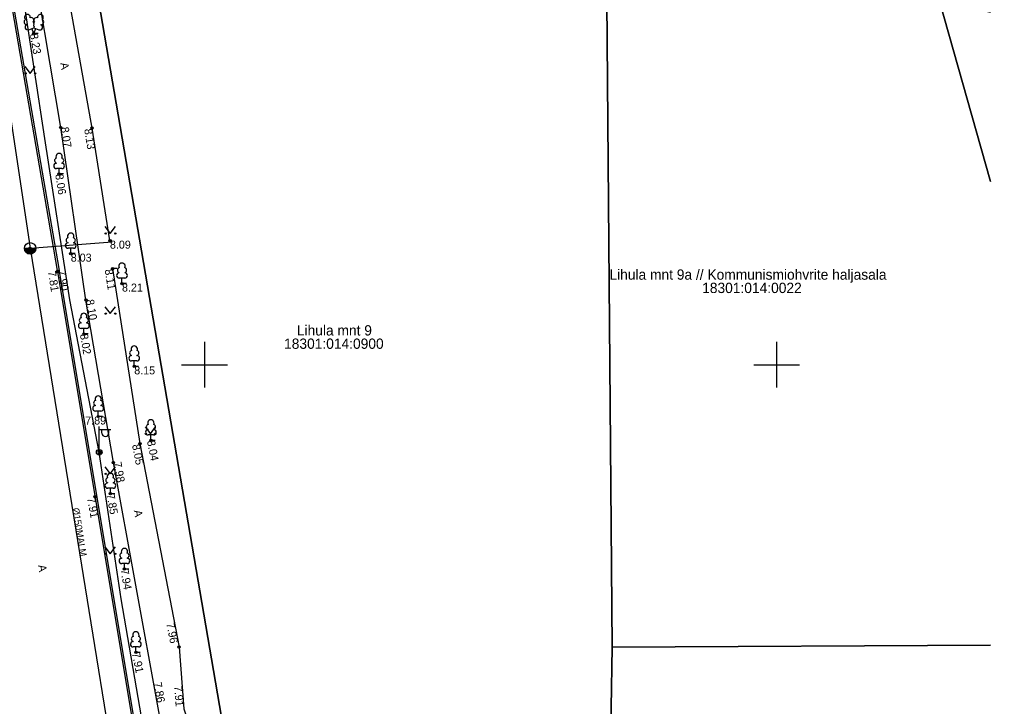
# Model space of a CAD drawing. Extents: x 473307 to 473719, y 6532843 to 6533381.
# Drawn here: x 473633.8 to 473718.7, y 6533120.1 to 6533180.2 of the extents above; entities that cross this region are included whole.
import ezdxf

# ---------------------------------------------------------------- set-up
doc = ezdxf.new("R2010")
doc.units = 0
for name, color, linetype in [('Default', 7, 'Continuous'), ('HALJASTUS', 7, 'Continuous'), ('KORGUS', 7, 'Continuous'), ('MPKAABEL', 7, 'Continuous'), ('PIIR', 7, 'Continuous'), ('POST', 7, 'Continuous'), ('PUU', 7, 'Continuous'), ('TEE', 7, 'Continuous'), ('VKAEV', 7, 'Continuous'), ('VORK', 7, 'Continuous'), ('VTRASS', 7, 'Continuous'), ('VTRASS_TEKST', 7, 'Continuous')]:
    doc.layers.add(name, color=color, linetype=linetype)

# ---------------------------------------------------------------- blocks, each defined once
blk = doc.blocks.new('LEHTP1')
at = {"layer": 'Default'}
for p, q in [((0.48, 0.95), (-0.48, 0.95)), ((0, 0), (0, 0.95)), ((0.76, 0), (0, 0))]:
    blk.add_line(p, q, dxfattribs=at)
for centre, radius, start, end in [((0, 3.04), 0.554, 332.5799, 207.4201), ((-0.47, 1.42), 0.475, 90.0016, 269.3953), ((-0.34, 2.35), 0.465, 109.0217, 253.1415), ((0.34, 2.35), 0.465, 286.8508, 70.9859), ((0.47, 1.42), 0.475, 270.6047, 89.9984)]:
    blk.add_arc(centre, radius, start, end, dxfattribs=at)
blk = doc.blocks.new('THYDRK')
at = {"layer": 'Default'}
blk.add_line((-1, 0), (1, 0), dxfattribs=at)
blk.add_circle((0, 0), 1, dxfattribs=at)
for radius in [0.965, 0.935, 0.901, 0.871, 0.836, 0.806, 0.772, 0.742, 0.707, 0.677, 0.642, 0.612, 0.578, 0.548, 0.513, 0.483, 0.449, 0.419, 0.384, 0.354, 0.319, 0.289, 0.255, 0.225, 0.19, 0.16, 0.126, 0.0956, 0.0656, 0.0356]:
    blk.add_arc((0, 0), radius, 180, 0, dxfattribs=at)
blk = doc.blocks.new('MEPOST')
at = {"layer": 'Default'}
blk.add_circle((0, 0), 0.5, dxfattribs=at)
for start, end in [(0, 180), (180, 0)]:
    blk.add_arc((0, 0), 0.25, start, end, dxfattribs=at)
blk = doc.blocks.new('VAPOST')
at = {"layer": 'Default'}
for p, q in [((0, 0.5), (0, 4.5)), ((0, 4), (2, 4)), ((0.45, 3.36), (0.45, 4)), ((1.68, 3.36), (1.68, 4))]:
    blk.add_line(p, q, dxfattribs=at)
blk.add_arc((1.07, 3.36), 0.613, 180, 0, dxfattribs=at)
blk = doc.blocks.new('LEHTP2')
at = {"layer": 'Default'}
for p, q in [((-0.88, 0.67), (0.01, 1.02)), ((0, 0), (-0.35, 0.88)), ((0, 0), (0.36, 0.88)), ((0.76, 0), (0, 0)), ((0.01, 1.02), (0.89, 0.66))]:
    blk.add_line(p, q, dxfattribs=at)
blk.add_lwpolyline([(0.01, 2.01), (-0.03, 1.86), (-0.03, 1.82), (-0.01, 1.76), (0.03, 1.69), (0.04, 1.65), (0.01, 1.58), (-0.04, 1.48), (-0.05, 1.43), (-0.04, 1.4), (-0.02, 1.34), (0.05, 1.22), (0.06, 1.18), (0.05, 1.14), (0.02, 1.07), (0.01, 1.02)], dxfattribs=at)
for centre, radius, start, end in [((-1.26, 2.01), 0.448, 111.4304, 274.4987), ((-1.11, 2.83), 0.512, 111.5027, 232.5173), ((-1.11, 2.83), 0.512, 350.4856, 111.5002), ((-0.44, 2.33), 0.448, 308.5041, 111.5725), ((0.01, 1.53), 0.475, 66.7655, 111.5015), ((0.48, 2.32), 0.45, 67.7016, 230.5126), ((1.16, 2.81), 0.512, 67.6168, 188.6314), ((1.29, 1.99), 0.448, 264.6183, 67.6866), ((1.16, 2.81), 0.512, 306.5997, 67.6143), ((-1.05, 1.12), 0.475, 111.5014, 291.5004), ((1.07, 1.1), 0.475, 247.6166, 67.6155)]:
    blk.add_arc(centre, radius, start, end, dxfattribs=at)
blk = doc.blocks.new('MURU')
at = {"layer": 'Default'}
for p, q in [((-0.93, 1.21), (0, 0)), ((0, 0), (0.89, 1.21))]:
    blk.add_line(p, q, dxfattribs=at)
for centre in [(-0.8, 0), (0.86, 0)]:
    blk.add_circle(centre, 0.11, dxfattribs=at)
blk = doc.blocks.new('VKORIS')
at = {"layer": 'Default'}
for p, q in [((0, 4), (0, -4)), ((-4, 0), (4, 0))]:
    blk.add_line(p, q, dxfattribs=at)

msp = doc.modelspace()

# ---------------------------------------------------------------- linework, layer by layer
at = {"layer": 'KORGUS'}
for centre in [(473635.08, 6533178.953), (473637.439, 6533170.738), (473640.177, 6533170.691), (473637.298, 6533166.675), (473641.738, 6533160.848), (473634.761, 6533160.18), (473634.761, 6533160.18), (473634.761, 6533160.18), (473634.761, 6533160.18), (473634.761, 6533160.18), (473634.761, 6533160.18), (473634.761, 6533160.18), (473638.312, 6533159.711), (473637.118, 6533158.116), (473637.174, 6533158.166), (473641.969, 6533158.41), (473642.792, 6533157.094), (473639.64, 6533155.652), (473639.457, 6533152.702), (473643.862, 6533149.856), (473640.71, 6533145.475), (473644.357, 6533143.113), (473645.316, 6533143.391), (473640.876, 6533142.312), (473642.041, 6533141.449), (473640.428, 6533138.469), (473641.779, 6533138.726), (473643.007, 6533132.145), (473644.004, 6533124.86), (473647.774, 6533125.322)]:
    msp.add_circle(centre, 0.1, dxfattribs=at)
at = {"layer": 'MPKAABEL'}
for points in [[(473640.804, 6533142.346), (473638.241, 6533155.675), (473636.059, 6533169.782), (473634.239, 6533181.673)], [(473656.7, 6533046.917), (473654.534, 6533059.446), (473653.186, 6533071.19), (473650.839, 6533084.307), (473649.158, 6533096.202), (473648.51, 6533100.314), (473647.661, 6533101.982), (473646.945, 6533106.132), (473645.975, 6533111.793), (473644.631, 6533118.386), (473642.713, 6533129.55), (473640.804, 6533142.346), (473638.241, 6533155.675), (473636.059, 6533169.782), (473634.239, 6533181.673)], [(473646.945, 6533106.132), (473645.975, 6533111.793), (473644.631, 6533118.386), (473642.713, 6533129.55), (473640.804, 6533142.346)]]:
    msp.add_lwpolyline(points, dxfattribs=at)
at = {"layer": 'PIIR'}
for points in [[(473609.342, 6533380.885), (473610.48, 6533371.09), (473616.72, 6533301.5), (473621.56, 6533285.32), (473637.37, 6533201.6), (473653.19, 6533109.36), (473652.55, 6533109.39), (473658.35, 6533068.44), (473658.1, 6533064.14), (473666.14, 6533015.71), (473666.15, 6533015.71), (473680.29, 6532930.36), (473685.16, 6532910.71), (473685.75, 6532908.33), (473689.51, 6532885.44), (473695.16, 6532852.24), (473696.267, 6532845.502)], [(473718.698, 6533125.502), (473685.63, 6533125.3), (473685.1, 6533188.91), (473709.11, 6533183.03), (473714.22, 6533181.78), (473718.698, 6533166.027)], [(473718.698, 6533166.027), (473714.22, 6533181.78), (473718.698, 6533180.83)], [(473718.698, 6533031.329), (473714.97, 6533031.33), (473680.33, 6533032.25), (473680.33, 6533052.07), (473680.58, 6533054.96), (473674.56, 6533055.03), (473672.91, 6533064.83), (473672.27, 6533069.03), (473671.21, 6533075.65), (473671.43, 6533109.41), (473685.37, 6533109.4), (473685.63, 6533125.3), (473718.698, 6533125.502)]]:
    msp.add_lwpolyline(points, dxfattribs=at)
msp.add_lwpolyline([(473669.6, 6533193.05), (473685.1, 6533188.91), (473685.63, 6533125.3), (473685.37, 6533109.4), (473671.43, 6533109.41), (473653.19, 6533109.36), (473637.37, 6533201.6)], close=True, dxfattribs=at)
at = {"layer": 'TEE'}
for points in [[(473644.295, 6533115.383), (473646.661, 6533116.168), (473645.953, 6533120.004), (473642.041, 6533141.449), (473639.64, 6533155.652), (473637.439, 6533170.738), (473634.616, 6533187.55), (473632.312, 6533186.387)], [(473641.901, 6533160.851), (473641.738, 6533160.848), (473640.177, 6533170.691), (473637.198, 6533187.506)], [(473644.295, 6533115.383), (473644.06, 6533116.857), (473637.205, 6533157.979), (473637.169, 6533158.224), (473632.312, 6533186.387)], [(473644.443, 6533115.407), (473644.208, 6533116.882), (473637.353, 6533158.002), (473637.317, 6533158.248), (473632.46, 6533186.412)], [(473642.339, 6533158.411), (473641.969, 6533158.41), (473644.357, 6533143.113), (473647.774, 6533125.322), (473648.202, 6533119.934), (473648.925, 6533117.687), (473649.64, 6533117.792)]]:
    msp.add_lwpolyline(points, dxfattribs=at)
at = {"layer": 'VTRASS'}
for points in [[(473610.467, 6533298.54), (473612.816, 6533284.928), (473621.946, 6533241.242), (473627.014, 6533212.114), (473627.084, 6533211.254), (473634.761, 6533160.18), (473647.035, 6533084.422), (473650.297, 6533065.838)], [(473634.761, 6533160.18), (473641.922, 6533160.733)]]:
    msp.add_lwpolyline(points, dxfattribs=at)

# ---------------------------------------------------------------- block references
at = {"layer": 'HALJASTUS', "xscale": 0.5, "yscale": 0.5}
for p in [(473634.771, 6533175.467), (473641.771, 6533161.467), (473641.771, 6533154.467), (473645.271, 6533143.967), (473641.771, 6533140.467), (473641.771, 6533133.467)]:
    msp.add_blockref('MURU', p, dxfattribs=at)
at = {"layer": 'POST', "xscale": 0.5, "yscale": 0.5}
for name in ['VAPOST', 'MEPOST']:
    msp.add_blockref(name, (473640.804, 6533142.346), dxfattribs=at)
at = {"layer": 'PUU', "xscale": 0.5, "yscale": 0.5}
for name, p in [('LEHTP2', (473635.08, 6533178.953)), ('LEHTP1', (473637.298, 6533166.675)), ('LEHTP1', (473638.312, 6533159.711)), ('LEHTP1', (473642.792, 6533157.094)), ('LEHTP1', (473639.457, 6533152.702)), ('LEHTP1', (473643.862, 6533149.856)), ('LEHTP1', (473640.71, 6533145.475)), ('LEHTP1', (473645.316, 6533143.391)), ('LEHTP1', (473641.779, 6533138.726)), ('LEHTP1', (473643.007, 6533132.145)), ('LEHTP1', (473644.004, 6533124.86))]:
    msp.add_blockref(name, p, dxfattribs=at)
at = {"layer": 'VKAEV', "xscale": 0.5, "yscale": 0.5}
msp.add_blockref('THYDRK', (473634.761, 6533160.18), dxfattribs=at)
at = {"layer": 'VORK', "xscale": 0.5, "yscale": 0.5}
for p in [(473650, 6533150), (473700, 6533150)]:
    msp.add_blockref('VKORIS', p, dxfattribs=at)

# ---------------------------------------------------------------- texts
at = {"layer": 'KORGUS'}
for s, rotation, p in [('8.23', 280.01026, (473634.735, 6533178.892)), ('8.07', 278.30148, (473637.439, 6533170.738)), ('8.13', 279.01727, (473639.485, 6533170.581)), ('8.06', 278.93955, (473636.952, 6533166.62)), ('7.81', 279.37677, (473636.305, 6533158.138)), ('7.90', 279.37677, (473637.169, 6533158.224)), ('8.11', 278.87463, (473641.277, 6533158.302)), ('8.10', 279.59697, (473639.64, 6533155.652)), ('8.02', 279.88231, (473639.112, 6533152.642)), ('8.05', 280.87033, (473643.67, 6533142.981)), ('8.04', 281.23315, (473644.973, 6533143.323)), ('7.98', 280.33751, (473642.041, 6533141.449)), ('7.85', 280.3601, (473641.434, 6533138.663)), ('7.91', 280.16825, (473639.739, 6533138.345)), ('7.94', 279.4976, (473642.661, 6533132.087)), ('7.96', 280.87033, (473646.665, 6533127.383)), ('7.91', 281.13201, (473643.661, 6533124.792)), ('7.86', 280.33751, (473645.552, 6533122.201)), ('7.91', 274.5418, (473647.343, 6533121.906))]:
    msp.add_text(s, height=0.7, rotation=rotation, dxfattribs=at).set_placement(p)
for s, p in [('8.09', (473641.738, 6533160.148)), ('8.03', (473638.312, 6533159.011)), ('8.21', (473642.792, 6533156.394)), ('8.15', (473643.862, 6533149.156)), ('7.89', (473639.577, 6533144.775))]:
    msp.add_text(s, height=0.7, dxfattribs=at).set_placement(p)
at = {"layer": 'PIIR'}
for s, p in [('Lihula mnt 9a // Kommunismiohvrite haljasala', (473685.39, 6533157.432)), ('18301:014:0022', (473693.493, 6533156.267)), ('Lihula mnt 9', (473658.076, 6533152.556)), ('18301:014:0900', (473656.957, 6533151.391))]:
    msp.add_text(s, height=0.9, dxfattribs=at).set_placement(p)
at = {"layer": 'TEE'}
for p in [(473637.393, 6533176.361), (473643.819, 6533137.251), (473635.45, 6533132.462)]:
    msp.add_text('A', height=0.7, rotation=279.44315, dxfattribs=at).set_placement(p)
at = {"layer": 'VTRASS_TEKST'}
msp.add_text('%%c150MALM', height=0.6, rotation=279.22972, dxfattribs=at).set_placement((473638.444, 6533137.443))

doc.saveas('drawing.dxf')
